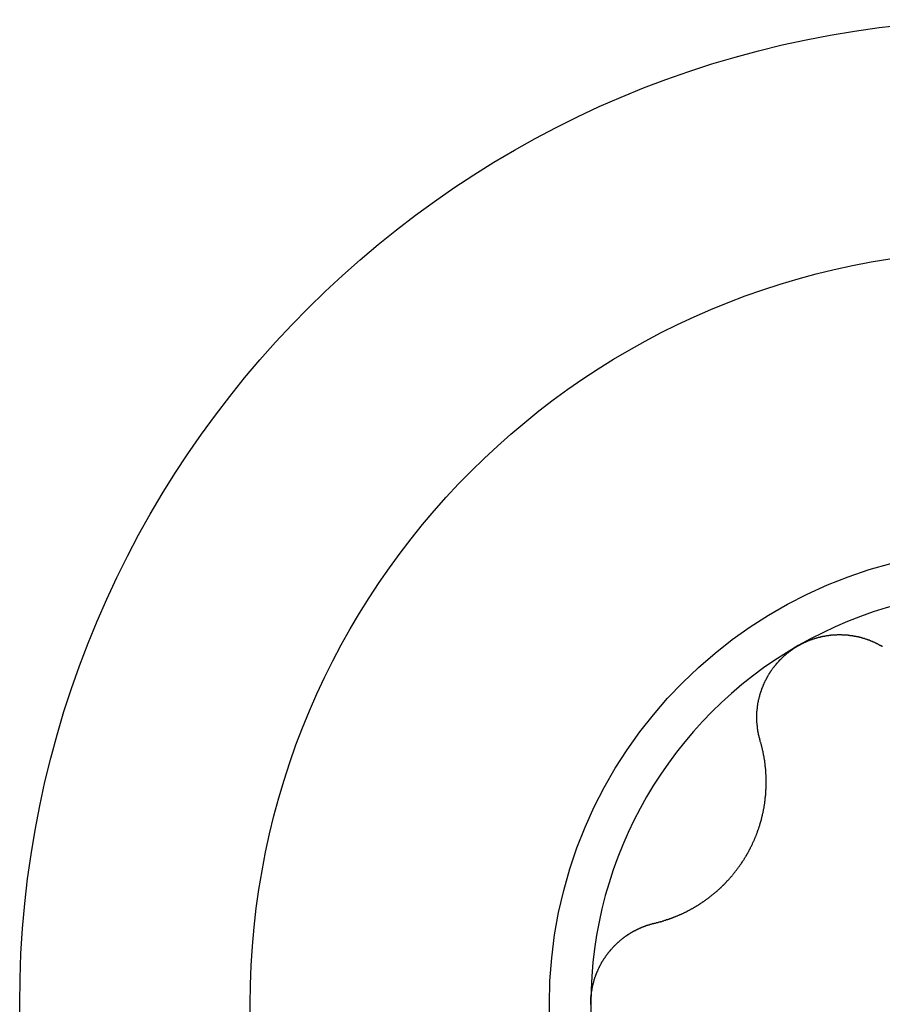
# Model space of a CAD drawing. Extents: x 1107 to 4046, y 937 to 3355.
# Tile 307 of 656: x 1147.21 to 1151.33, y 2390.21 to 2394.91. Entities that reach past the tile are written whole.
import ezdxf

# ---------------------------------------------------------------- set-up
doc = ezdxf.new("R2010")
doc.units = 0
doc.layers.add('KF_VIDA_L___C_RIGHT', color=7, linetype='CONTINUOUS')

# ---------------------------------------------------------------- blocks, each defined once
blk = doc.blocks.new('KF_VIDA_L___C_RIGHT')
at = {"layer": 'KF_VIDA_L___C_RIGHT'}
for points in [[(-435.785, 702.712, 0), (-435.783, 702.713, 0), (-435.781, 702.714, 0), (-435.779, 702.715, 0), (-435.777, 702.716, 0), (-435.775, 702.717, 0), (-435.773, 702.718, 0), (-435.772, 702.719, 0), (-435.77, 702.72, 0), (-435.768, 702.721, 0), (-435.766, 702.722, 0), (-435.764, 702.723, 0), (-435.762, 702.724, 0), (-435.76, 702.725, 0), (-435.758, 702.726, 0), (-435.756, 702.727, 0), (-435.754, 702.728, 0), (-435.752, 702.729, 0), (-435.75, 702.729, 0), (-435.749, 702.73, 0), (-435.747, 702.731, 0), (-435.745, 702.732, 0), (-435.743, 702.733, 0), (-435.741, 702.734, 0), (-435.739, 702.735, 0), (-435.737, 702.735, 0), (-435.735, 702.736, 0), (-435.733, 702.737, 0), (-435.731, 702.738, 0), (-435.729, 702.739, 0), (-435.727, 702.739, 0), (-435.725, 702.74, 0), (-435.723, 702.741, 0), (-435.721, 702.741, 0), (-435.719, 702.742, 0), (-435.717, 702.743, 0), (-435.714, 702.744, 0), (-435.712, 702.744, 0), (-435.71, 702.745, 0), (-435.708, 702.746, 0), (-435.706, 702.746, 0), (-435.704, 702.747, 0), (-435.702, 702.748, 0), (-435.7, 702.748, 0), (-435.698, 702.749, 0), (-435.696, 702.749, 0), (-435.694, 702.75, 0), (-435.692, 702.751, 0), (-435.69, 702.751, 0), (-435.688, 702.752, 0), (-435.685, 702.752, 0), (-435.683, 702.753, 0), (-435.681, 702.753, 0), (-435.679, 702.754, 0), (-435.677, 702.754, 0), (-435.675, 702.755, 0), (-435.673, 702.755, 0), (-435.671, 702.756, 0), (-435.669, 702.756, 0), (-435.667, 702.757, 0), (-435.664, 702.757, 0), (-435.662, 702.757, 0), (-435.66, 702.758, 0), (-435.658, 702.758, 0), (-435.656, 702.759, 0), (-435.654, 702.759, 0), (-435.652, 702.759, 0), (-435.649, 702.76, 0), (-435.647, 702.76, 0), (-435.645, 702.76, 0), (-435.643, 702.761, 0), (-435.641, 702.761, 0), (-435.639, 702.761, 0), (-435.637, 702.762, 0), (-435.635, 702.762, 0), (-435.632, 702.762, 0), (-435.63, 702.762, 0), (-435.628, 702.763, 0), (-435.626, 702.763, 0), (-435.624, 702.763, 0), (-435.622, 702.763, 0), (-435.619, 702.763, 0), (-435.617, 702.764, 0), (-435.615, 702.764, 0), (-435.613, 702.764, 0), (-435.611, 702.764, 0), (-435.609, 702.764, 0), (-435.607, 702.764, 0), (-435.604, 702.764, 0), (-435.602, 702.764, 0), (-435.6, 702.764, 0), (-435.598, 702.765, 0), (-435.596, 702.765, 0), (-435.594, 702.765, 0), (-435.592, 702.765, 0), (-435.589, 702.765, 0), (-435.587, 702.765, 0), (-435.585, 702.765, 0), (-435.583, 702.765, 0), (-435.581, 702.765, 0), (-435.579, 702.765, 0), (-435.577, 702.764, 0), (-435.574, 702.764, 0), (-435.572, 702.764, 0), (-435.57, 702.764, 0), (-435.568, 702.764, 0), (-435.566, 702.764, 0), (-435.564, 702.764, 0), (-435.562, 702.764, 0), (-435.56, 702.764, 0), (-435.557, 702.763, 0), (-435.555, 702.763, 0), (-435.553, 702.763, 0), (-435.551, 702.763, 0), (-435.549, 702.763, 0), (-435.547, 702.762, 0), (-435.545, 702.762, 0), (-435.543, 702.762, 0), (-435.541, 702.762, 0), (-435.538, 702.761, 0), (-435.536, 702.761, 0), (-435.534, 702.761, 0), (-435.532, 702.761, 0), (-435.53, 702.76, 0), (-435.528, 702.76, 0), (-435.526, 702.76, 0), (-435.524, 702.759, 0), (-435.522, 702.759, 0), (-435.52, 702.759, 0), (-435.518, 702.758, 0), (-435.516, 702.758, 0), (-435.514, 702.758, 0), (-435.512, 702.757, 0), (-435.51, 702.757, 0), (-435.507, 702.756, 0), (-435.505, 702.756, 0), (-435.503, 702.755, 0), (-435.501, 702.755, 0), (-435.499, 702.755, 0), (-435.497, 702.754, 0), (-435.495, 702.754, 0), (-435.493, 702.753, 0), (-435.491, 702.753, 0), (-435.489, 702.752, 0), (-435.487, 702.752, 0), (-435.485, 702.751, 0), (-435.483, 702.751, 0), (-435.481, 702.75, 0), (-435.479, 702.749, 0), (-435.477, 702.749, 0), (-435.476, 702.748, 0), (-435.474, 702.748, 0), (-435.472, 702.747, 0), (-435.47, 702.747, 0), (-435.468, 702.746, 0), (-435.466, 702.745, 0), (-435.464, 702.745, 0), (-435.462, 702.744, 0), (-435.46, 702.743, 0), (-435.458, 702.743, 0), (-435.456, 702.742, 0), (-435.454, 702.742, 0), (-435.453, 702.741, 0), (-435.451, 702.74, 0), (-435.449, 702.739, 0), (-435.447, 702.739, 0), (-435.445, 702.738, 0), (-435.443, 702.737, 0), (-435.441, 702.737, 0), (-435.44, 702.736, 0), (-435.438, 702.735, 0), (-435.436, 702.734, 0), (-435.434, 702.734, 0), (-435.432, 702.733, 0), (-435.431, 702.732, 0), (-435.429, 702.731, 0), (-435.427, 702.73, 0), (-435.425, 702.73, 0), (-435.423, 702.729, 0), (-435.422, 702.728, 0), (-435.42, 702.727, 0), (-435.418, 702.726, 0), (-435.416, 702.726, 0), (-435.414, 702.725, 0), (-435.413, 702.724, 0), (-435.411, 702.723, 0), (-435.409, 702.722, 0), (-435.407, 702.721, 0), (-435.406, 702.72, 0), (-435.404, 702.719, 0), (-435.402, 702.718, 0), (-435.4, 702.717, 0), (-435.399, 702.716, 0), (-435.397, 702.715, 0), (-435.395, 702.715, 0), (-435.393, 702.714, 0), (-435.392, 702.713, 0), (-435.39, 702.712, 0), (-435.388, 702.711, 0), (-435.387, 702.71, 0), (-435.385, 702.709, 0), (-435.383, 702.708, 0)], [(-435.966, 702.257, 0), (-435.967, 702.259, 0), (-435.967, 702.261, 0), (-435.968, 702.263, 0), (-435.968, 702.265, 0), (-435.969, 702.267, 0), (-435.969, 702.269, 0), (-435.97, 702.27, 0), (-435.97, 702.272, 0), (-435.971, 702.274, 0), (-435.971, 702.276, 0), (-435.972, 702.278, 0), (-435.972, 702.28, 0), (-435.973, 702.282, 0), (-435.973, 702.284, 0), (-435.974, 702.286, 0), (-435.974, 702.288, 0), (-435.974, 702.29, 0), (-435.975, 702.292, 0), (-435.975, 702.294, 0), (-435.976, 702.296, 0), (-435.976, 702.298, 0), (-435.976, 702.3, 0), (-435.977, 702.302, 0), (-435.977, 702.303, 0), (-435.977, 702.305, 0), (-435.978, 702.307, 0), (-435.978, 702.309, 0), (-435.978, 702.311, 0), (-435.979, 702.313, 0), (-435.979, 702.315, 0), (-435.979, 702.317, 0), (-435.979, 702.319, 0), (-435.98, 702.321, 0), (-435.98, 702.323, 0), (-435.98, 702.325, 0), (-435.98, 702.327, 0), (-435.98, 702.329, 0), (-435.981, 702.331, 0), (-435.981, 702.333, 0), (-435.981, 702.335, 0), (-435.981, 702.337, 0), (-435.981, 702.339, 0), (-435.981, 702.341, 0), (-435.982, 702.343, 0), (-435.982, 702.345, 0), (-435.982, 702.347, 0), (-435.982, 702.349, 0), (-435.982, 702.351, 0), (-435.982, 702.353, 0), (-435.982, 702.355, 0), (-435.982, 702.357, 0), (-435.982, 702.359, 0), (-435.982, 702.361, 0), (-435.982, 702.363, 0), (-435.983, 702.365, 0), (-435.983, 702.367, 0), (-435.983, 702.369, 0), (-435.983, 702.371, 0), (-435.983, 702.373, 0), (-435.983, 702.375, 0), (-435.983, 702.377, 0), (-435.982, 702.379, 0), (-435.982, 702.381, 0), (-435.982, 702.383, 0), (-435.982, 702.385, 0), (-435.982, 702.387, 0), (-435.982, 702.389, 0), (-435.982, 702.391, 0), (-435.982, 702.393, 0), (-435.982, 702.395, 0), (-435.982, 702.397, 0), (-435.982, 702.399, 0), (-435.981, 702.4, 0), (-435.981, 702.402, 0), (-435.981, 702.404, 0), (-435.981, 702.406, 0), (-435.981, 702.408, 0), (-435.981, 702.41, 0), (-435.98, 702.412, 0), (-435.98, 702.414, 0), (-435.98, 702.416, 0), (-435.98, 702.418, 0), (-435.979, 702.42, 0), (-435.979, 702.422, 0), (-435.979, 702.424, 0), (-435.979, 702.426, 0), (-435.978, 702.428, 0), (-435.978, 702.43, 0), (-435.978, 702.432, 0), (-435.977, 702.434, 0), (-435.977, 702.436, 0), (-435.977, 702.438, 0), (-435.976, 702.44, 0), (-435.976, 702.442, 0), (-435.976, 702.444, 0), (-435.975, 702.446, 0), (-435.975, 702.447, 0), (-435.974, 702.449, 0), (-435.974, 702.451, 0), (-435.974, 702.453, 0), (-435.973, 702.455, 0), (-435.973, 702.457, 0), (-435.972, 702.459, 0), (-435.972, 702.461, 0), (-435.971, 702.463, 0), (-435.971, 702.465, 0), (-435.97, 702.467, 0), (-435.97, 702.469, 0), (-435.969, 702.471, 0), (-435.969, 702.473, 0), (-435.968, 702.475, 0), (-435.968, 702.477, 0), (-435.967, 702.479, 0), (-435.966, 702.481, 0), (-435.966, 702.483, 0), (-435.965, 702.485, 0), (-435.965, 702.487, 0), (-435.964, 702.489, 0), (-435.963, 702.491, 0), (-435.963, 702.493, 0), (-435.962, 702.495, 0), (-435.961, 702.497, 0), (-435.961, 702.499, 0), (-435.96, 702.501, 0), (-435.959, 702.503, 0), (-435.959, 702.505, 0), (-435.958, 702.507, 0), (-435.957, 702.509, 0), (-435.956, 702.511, 0), (-435.956, 702.513, 0), (-435.955, 702.515, 0), (-435.954, 702.516, 0), (-435.953, 702.518, 0), (-435.953, 702.52, 0), (-435.952, 702.522, 0), (-435.951, 702.524, 0), (-435.95, 702.526, 0), (-435.949, 702.528, 0), (-435.948, 702.53, 0), (-435.948, 702.532, 0), (-435.947, 702.534, 0), (-435.946, 702.536, 0), (-435.945, 702.538, 0), (-435.944, 702.54, 0), (-435.943, 702.542, 0), (-435.942, 702.544, 0), (-435.941, 702.545, 0), (-435.94, 702.547, 0), (-435.939, 702.549, 0), (-435.938, 702.551, 0), (-435.937, 702.553, 0), (-435.936, 702.555, 0), (-435.935, 702.557, 0), (-435.934, 702.559, 0), (-435.933, 702.561, 0), (-435.932, 702.562, 0), (-435.931, 702.564, 0), (-435.93, 702.566, 0), (-435.929, 702.568, 0), (-435.928, 702.57, 0), (-435.927, 702.572, 0), (-435.926, 702.574, 0), (-435.925, 702.575, 0), (-435.924, 702.577, 0), (-435.923, 702.579, 0), (-435.921, 702.581, 0), (-435.92, 702.583, 0), (-435.919, 702.585, 0), (-435.918, 702.586, 0), (-435.917, 702.588, 0), (-435.916, 702.59, 0), (-435.914, 702.592, 0), (-435.913, 702.593, 0), (-435.912, 702.595, 0), (-435.911, 702.597, 0), (-435.909, 702.599, 0), (-435.908, 702.601, 0), (-435.907, 702.602, 0), (-435.906, 702.604, 0), (-435.904, 702.606, 0), (-435.903, 702.607, 0), (-435.902, 702.609, 0), (-435.9, 702.611, 0), (-435.899, 702.613, 0), (-435.898, 702.614, 0), (-435.896, 702.616, 0), (-435.895, 702.618, 0), (-435.894, 702.619, 0), (-435.892, 702.621, 0), (-435.891, 702.623, 0), (-435.889, 702.624, 0), (-435.888, 702.626, 0), (-435.887, 702.628, 0), (-435.885, 702.629, 0), (-435.884, 702.631, 0), (-435.882, 702.632, 0), (-435.881, 702.634, 0), (-435.879, 702.636, 0), (-435.878, 702.637, 0), (-435.877, 702.639, 0), (-435.875, 702.64, 0), (-435.874, 702.642, 0), (-435.872, 702.644, 0), (-435.871, 702.645, 0), (-435.869, 702.647, 0), (-435.868, 702.648, 0), (-435.866, 702.65, 0), (-435.864, 702.651, 0), (-435.863, 702.653, 0), (-435.861, 702.654, 0), (-435.86, 702.656, 0), (-435.858, 702.657, 0), (-435.857, 702.659, 0), (-435.855, 702.66, 0), (-435.853, 702.662, 0), (-435.852, 702.663, 0), (-435.85, 702.665, 0), (-435.849, 702.666, 0), (-435.847, 702.667, 0), (-435.845, 702.669, 0), (-435.844, 702.67, 0), (-435.842, 702.672, 0), (-435.84, 702.673, 0), (-435.839, 702.674, 0), (-435.837, 702.676, 0), (-435.835, 702.677, 0), (-435.834, 702.678, 0), (-435.832, 702.68, 0), (-435.83, 702.681, 0), (-435.829, 702.682, 0), (-435.827, 702.684, 0), (-435.825, 702.685, 0), (-435.824, 702.686, 0), (-435.822, 702.688, 0), (-435.82, 702.689, 0), (-435.818, 702.69, 0), (-435.817, 702.691, 0), (-435.815, 702.693, 0), (-435.813, 702.694, 0), (-435.811, 702.695, 0), (-435.81, 702.696, 0), (-435.808, 702.698, 0), (-435.806, 702.699, 0), (-435.804, 702.7, 0), (-435.803, 702.701, 0), (-435.801, 702.702, 0), (-435.799, 702.703, 0), (-435.797, 702.704, 0), (-435.795, 702.706, 0), (-435.794, 702.707, 0), (-435.792, 702.708, 0), (-435.79, 702.709, 0), (-435.788, 702.71, 0), (-435.786, 702.711, 0), (-435.785, 702.712, 0)], [(-436.47, 701.387, 0), (-436.468, 701.388, 0), (-436.466, 701.388, 0), (-436.463, 701.389, 0), (-436.461, 701.39, 0), (-436.459, 701.39, 0), (-436.456, 701.391, 0), (-436.454, 701.391, 0), (-436.452, 701.392, 0), (-436.449, 701.393, 0), (-436.447, 701.393, 0), (-436.445, 701.394, 0), (-436.442, 701.394, 0), (-436.44, 701.395, 0), (-436.438, 701.396, 0), (-436.436, 701.396, 0), (-436.433, 701.397, 0), (-436.431, 701.398, 0), (-436.429, 701.399, 0), (-436.426, 701.399, 0), (-436.424, 701.4, 0), (-436.422, 701.401, 0), (-436.419, 701.401, 0), (-436.417, 701.402, 0), (-436.415, 701.403, 0), (-436.413, 701.404, 0), (-436.41, 701.404, 0), (-436.408, 701.405, 0), (-436.406, 701.406, 0), (-436.403, 701.407, 0), (-436.401, 701.407, 0), (-436.399, 701.408, 0), (-436.397, 701.409, 0), (-436.394, 701.41, 0), (-436.392, 701.411, 0), (-436.39, 701.411, 0), (-436.388, 701.412, 0), (-436.385, 701.413, 0), (-436.383, 701.414, 0), (-436.381, 701.415, 0), (-436.379, 701.416, 0), (-436.377, 701.417, 0), (-436.374, 701.417, 0), (-436.372, 701.418, 0), (-436.37, 701.419, 0), (-436.368, 701.42, 0), (-436.366, 701.421, 0), (-436.363, 701.422, 0), (-436.361, 701.423, 0), (-436.359, 701.424, 0), (-436.357, 701.425, 0), (-436.355, 701.426, 0), (-436.352, 701.427, 0), (-436.35, 701.427, 0), (-436.348, 701.428, 0), (-436.346, 701.429, 0), (-436.344, 701.43, 0), (-436.342, 701.431, 0), (-436.34, 701.432, 0), (-436.337, 701.433, 0), (-436.335, 701.434, 0), (-436.333, 701.435, 0), (-436.331, 701.436, 0), (-436.329, 701.437, 0), (-436.327, 701.438, 0), (-436.325, 701.439, 0), (-436.323, 701.44, 0), (-436.32, 701.441, 0), (-436.318, 701.442, 0), (-436.316, 701.444, 0), (-436.314, 701.445, 0), (-436.312, 701.446, 0), (-436.31, 701.447, 0), (-436.308, 701.448, 0), (-436.306, 701.449, 0), (-436.304, 701.45, 0), (-436.302, 701.451, 0), (-436.299, 701.452, 0), (-436.297, 701.454, 0), (-436.295, 701.455, 0), (-436.293, 701.456, 0), (-436.291, 701.457, 0), (-436.289, 701.458, 0), (-436.287, 701.459, 0), (-436.285, 701.461, 0), (-436.283, 701.462, 0), (-436.28, 701.463, 0), (-436.278, 701.464, 0), (-436.276, 701.466, 0), (-436.274, 701.467, 0), (-436.272, 701.468, 0), (-436.27, 701.469, 0), (-436.268, 701.471, 0), (-436.266, 701.472, 0), (-436.263, 701.473, 0), (-436.261, 701.475, 0), (-436.259, 701.476, 0), (-436.257, 701.477, 0), (-436.255, 701.479, 0), (-436.253, 701.48, 0), (-436.251, 701.481, 0), (-436.249, 701.483, 0), (-436.247, 701.484, 0), (-436.244, 701.486, 0), (-436.242, 701.487, 0), (-436.24, 701.489, 0), (-436.238, 701.49, 0), (-436.236, 701.491, 0), (-436.234, 701.493, 0), (-436.232, 701.494, 0), (-436.23, 701.496, 0), (-436.228, 701.497, 0), (-436.226, 701.499, 0), (-436.224, 701.5, 0), (-436.221, 701.502, 0), (-436.219, 701.503, 0), (-436.217, 701.505, 0), (-436.215, 701.506, 0), (-436.213, 701.508, 0), (-436.211, 701.509, 0), (-436.209, 701.511, 0), (-436.207, 701.513, 0), (-436.205, 701.514, 0), (-436.203, 701.516, 0), (-436.201, 701.517, 0), (-436.199, 701.519, 0), (-436.197, 701.521, 0), (-436.195, 701.522, 0), (-436.193, 701.524, 0), (-436.191, 701.525, 0), (-436.189, 701.527, 0), (-436.187, 701.529, 0), (-436.185, 701.53, 0), (-436.183, 701.532, 0), (-436.181, 701.534, 0), (-436.179, 701.536, 0), (-436.177, 701.537, 0), (-436.175, 701.539, 0), (-436.173, 701.541, 0), (-436.171, 701.542, 0), (-436.169, 701.544, 0), (-436.167, 701.546, 0), (-436.165, 701.548, 0), (-436.163, 701.549, 0), (-436.161, 701.551, 0), (-436.159, 701.553, 0), (-436.157, 701.555, 0), (-436.155, 701.557, 0), (-436.153, 701.558, 0), (-436.151, 701.56, 0), (-436.149, 701.562, 0), (-436.148, 701.564, 0), (-436.146, 701.566, 0), (-436.144, 701.568, 0), (-436.142, 701.569, 0), (-436.14, 701.571, 0), (-436.138, 701.573, 0), (-436.136, 701.575, 0), (-436.134, 701.577, 0), (-436.133, 701.579, 0), (-436.131, 701.581, 0), (-436.129, 701.583, 0), (-436.127, 701.585, 0), (-436.125, 701.587, 0), (-436.123, 701.589, 0), (-436.122, 701.591, 0), (-436.12, 701.592, 0), (-436.118, 701.594, 0), (-436.116, 701.596, 0), (-436.115, 701.598, 0), (-436.113, 701.6, 0), (-436.111, 701.602, 0), (-436.109, 701.604, 0), (-436.108, 701.606, 0), (-436.106, 701.608, 0), (-436.104, 701.61, 0), (-436.102, 701.612, 0), (-436.101, 701.614, 0), (-436.099, 701.616, 0), (-436.097, 701.618, 0), (-436.096, 701.621, 0), (-436.094, 701.623, 0), (-436.092, 701.625, 0), (-436.091, 701.627, 0), (-436.089, 701.629, 0), (-436.087, 701.631, 0), (-436.086, 701.633, 0), (-436.084, 701.635, 0), (-436.082, 701.637, 0), (-436.081, 701.639, 0), (-436.079, 701.641, 0), (-436.078, 701.643, 0), (-436.076, 701.645, 0), (-436.074, 701.648, 0), (-436.073, 701.65, 0), (-436.071, 701.652, 0), (-436.07, 701.654, 0), (-436.068, 701.656, 0), (-436.067, 701.658, 0), (-436.065, 701.66, 0), (-436.064, 701.662, 0), (-436.062, 701.665, 0), (-436.061, 701.667, 0), (-436.059, 701.669, 0), (-436.058, 701.671, 0), (-436.056, 701.673, 0), (-436.055, 701.675, 0), (-436.053, 701.677, 0), (-436.052, 701.68, 0), (-436.05, 701.682, 0), (-436.049, 701.684, 0), (-436.048, 701.686, 0), (-436.046, 701.688, 0), (-436.045, 701.69, 0), (-436.043, 701.693, 0), (-436.042, 701.695, 0), (-436.041, 701.697, 0), (-436.039, 701.699, 0), (-436.038, 701.701, 0), (-436.037, 701.704, 0), (-436.035, 701.706, 0), (-436.034, 701.708, 0), (-436.033, 701.71, 0), (-436.031, 701.712, 0), (-436.03, 701.715, 0), (-436.029, 701.717, 0), (-436.028, 701.719, 0), (-436.026, 701.721, 0), (-436.025, 701.723, 0), (-436.024, 701.726, 0), (-436.023, 701.728, 0), (-436.021, 701.73, 0), (-436.02, 701.732, 0), (-436.019, 701.735, 0), (-436.018, 701.737, 0), (-436.017, 701.739, 0), (-436.015, 701.742, 0), (-436.014, 701.744, 0), (-436.013, 701.746, 0), (-436.012, 701.748, 0), (-436.011, 701.751, 0), (-436.01, 701.753, 0), (-436.008, 701.755, 0), (-436.007, 701.758, 0), (-436.006, 701.76, 0), (-436.005, 701.763, 0), (-436.004, 701.765, 0), (-436.003, 701.767, 0), (-436.002, 701.77, 0), (-436.001, 701.772, 0), (-436, 701.774, 0), (-435.998, 701.777, 0), (-435.997, 701.779, 0), (-435.996, 701.782, 0), (-435.995, 701.784, 0), (-435.994, 701.786, 0), (-435.993, 701.789, 0), (-435.992, 701.791, 0), (-435.991, 701.794, 0), (-435.99, 701.796, 0), (-435.989, 701.799, 0), (-435.988, 701.801, 0), (-435.987, 701.803, 0), (-435.986, 701.806, 0), (-435.985, 701.808, 0), (-435.984, 701.811, 0), (-435.983, 701.813, 0), (-435.982, 701.816, 0), (-435.981, 701.818, 0), (-435.98, 701.821, 0), (-435.98, 701.823, 0), (-435.979, 701.826, 0), (-435.978, 701.828, 0), (-435.977, 701.831, 0), (-435.976, 701.833, 0), (-435.975, 701.836, 0), (-435.974, 701.838, 0), (-435.973, 701.841, 0), (-435.973, 701.843, 0), (-435.972, 701.846, 0), (-435.971, 701.848, 0), (-435.97, 701.851, 0), (-435.969, 701.853, 0), (-435.968, 701.856, 0), (-435.968, 701.858, 0), (-435.967, 701.861, 0), (-435.966, 701.864, 0), (-435.965, 701.866, 0), (-435.965, 701.869, 0), (-435.964, 701.871, 0), (-435.963, 701.874, 0), (-435.962, 701.876, 0), (-435.962, 701.879, 0), (-435.961, 701.881, 0), (-435.96, 701.884, 0), (-435.96, 701.887, 0), (-435.959, 701.889, 0), (-435.958, 701.892, 0), (-435.958, 701.894, 0), (-435.957, 701.897, 0), (-435.957, 701.899, 0), (-435.956, 701.902, 0), (-435.955, 701.904, 0), (-435.955, 701.907, 0), (-435.954, 701.91, 0), (-435.954, 701.912, 0), (-435.953, 701.915, 0), (-435.952, 701.917, 0), (-435.952, 701.92, 0), (-435.951, 701.923, 0), (-435.951, 701.925, 0), (-435.95, 701.928, 0), (-435.95, 701.93, 0), (-435.949, 701.933, 0), (-435.949, 701.935, 0), (-435.948, 701.938, 0), (-435.948, 701.941, 0), (-435.948, 701.943, 0), (-435.947, 701.946, 0), (-435.947, 701.948, 0), (-435.946, 701.951, 0), (-435.946, 701.953, 0), (-435.946, 701.956, 0), (-435.945, 701.959, 0), (-435.945, 701.961, 0), (-435.944, 701.964, 0), (-435.944, 701.966, 0), (-435.944, 701.969, 0), (-435.943, 701.971, 0), (-435.943, 701.974, 0), (-435.943, 701.976, 0), (-435.942, 701.979, 0), (-435.942, 701.982, 0), (-435.942, 701.984, 0), (-435.942, 701.987, 0), (-435.941, 701.989, 0), (-435.941, 701.992, 0), (-435.941, 701.994, 0), (-435.941, 701.997, 0), (-435.94, 701.999, 0), (-435.94, 702.002, 0), (-435.94, 702.004, 0), (-435.94, 702.007, 0), (-435.94, 702.01, 0), (-435.939, 702.012, 0), (-435.939, 702.015, 0), (-435.939, 702.017, 0), (-435.939, 702.02, 0), (-435.939, 702.022, 0), (-435.939, 702.025, 0), (-435.938, 702.027, 0), (-435.938, 702.03, 0), (-435.938, 702.032, 0), (-435.938, 702.035, 0), (-435.938, 702.037, 0), (-435.938, 702.04, 0), (-435.938, 702.042, 0), (-435.938, 702.045, 0), (-435.938, 702.047, 0), (-435.938, 702.049, 0), (-435.938, 702.052, 0), (-435.938, 702.054, 0), (-435.938, 702.057, 0), (-435.938, 702.059, 0), (-435.938, 702.062, 0), (-435.938, 702.064, 0), (-435.938, 702.067, 0), (-435.938, 702.069, 0), (-435.938, 702.071, 0), (-435.938, 702.074, 0), (-435.938, 702.076, 0), (-435.938, 702.079, 0), (-435.938, 702.081, 0), (-435.938, 702.083, 0), (-435.938, 702.086, 0), (-435.938, 702.088, 0), (-435.938, 702.091, 0), (-435.938, 702.093, 0), (-435.938, 702.095, 0), (-435.939, 702.098, 0), (-435.939, 702.1, 0), (-435.939, 702.102, 0), (-435.939, 702.105, 0), (-435.939, 702.107, 0), (-435.939, 702.109, 0), (-435.94, 702.112, 0), (-435.94, 702.114, 0), (-435.94, 702.116, 0), (-435.94, 702.119, 0), (-435.94, 702.121, 0), (-435.94, 702.123, 0), (-435.941, 702.126, 0), (-435.941, 702.128, 0), (-435.941, 702.13, 0), (-435.941, 702.133, 0), (-435.942, 702.135, 0), (-435.942, 702.137, 0), (-435.942, 702.14, 0), (-435.942, 702.142, 0), (-435.943, 702.145, 0), (-435.943, 702.147, 0), (-435.943, 702.149, 0), (-435.944, 702.152, 0), (-435.944, 702.154, 0), (-435.944, 702.156, 0), (-435.945, 702.159, 0), (-435.945, 702.161, 0), (-435.945, 702.163, 0), (-435.946, 702.166, 0), (-435.946, 702.168, 0), (-435.946, 702.17, 0), (-435.947, 702.173, 0), (-435.947, 702.175, 0), (-435.948, 702.178, 0), (-435.948, 702.18, 0), (-435.948, 702.182, 0), (-435.949, 702.185, 0), (-435.949, 702.187, 0), (-435.95, 702.189, 0), (-435.95, 702.192, 0), (-435.951, 702.194, 0), (-435.951, 702.196, 0), (-435.952, 702.199, 0), (-435.952, 702.201, 0), (-435.953, 702.203, 0), (-435.953, 702.206, 0), (-435.954, 702.208, 0), (-435.954, 702.21, 0), (-435.955, 702.213, 0), (-435.955, 702.215, 0), (-435.956, 702.217, 0), (-435.956, 702.22, 0), (-435.957, 702.222, 0), (-435.957, 702.225, 0), (-435.958, 702.227, 0), (-435.959, 702.229, 0), (-435.959, 702.232, 0), (-435.96, 702.234, 0), (-435.96, 702.236, 0), (-435.961, 702.239, 0), (-435.962, 702.241, 0), (-435.962, 702.243, 0), (-435.963, 702.246, 0), (-435.964, 702.248, 0), (-435.964, 702.25, 0), (-435.965, 702.252, 0), (-435.966, 702.255, 0), (-435.966, 702.257, 0)], [(-436.775, 701.003, 0), (-436.775, 701.006, 0), (-436.775, 701.008, 0), (-436.775, 701.01, 0), (-436.775, 701.012, 0), (-436.775, 701.014, 0), (-436.775, 701.016, 0), (-436.775, 701.018, 0), (-436.775, 701.02, 0), (-436.774, 701.022, 0), (-436.774, 701.025, 0), (-436.774, 701.027, 0), (-436.774, 701.029, 0), (-436.774, 701.031, 0), (-436.774, 701.033, 0), (-436.774, 701.035, 0), (-436.773, 701.037, 0), (-436.773, 701.039, 0), (-436.773, 701.042, 0), (-436.773, 701.044, 0), (-436.773, 701.046, 0), (-436.772, 701.048, 0), (-436.772, 701.05, 0), (-436.772, 701.052, 0), (-436.772, 701.054, 0), (-436.771, 701.056, 0), (-436.771, 701.059, 0), (-436.771, 701.061, 0), (-436.77, 701.063, 0), (-436.77, 701.065, 0), (-436.77, 701.067, 0), (-436.769, 701.069, 0), (-436.769, 701.071, 0), (-436.768, 701.073, 0), (-436.768, 701.076, 0), (-436.768, 701.078, 0), (-436.767, 701.08, 0), (-436.767, 701.082, 0), (-436.766, 701.084, 0), (-436.766, 701.086, 0), (-436.765, 701.088, 0), (-436.765, 701.09, 0), (-436.765, 701.092, 0), (-436.764, 701.095, 0), (-436.764, 701.097, 0), (-436.763, 701.099, 0), (-436.762, 701.101, 0), (-436.762, 701.103, 0), (-436.761, 701.105, 0), (-436.761, 701.107, 0), (-436.76, 701.109, 0), (-436.76, 701.111, 0), (-436.759, 701.113, 0), (-436.758, 701.115, 0), (-436.758, 701.118, 0), (-436.757, 701.12, 0), (-436.757, 701.122, 0), (-436.756, 701.124, 0), (-436.755, 701.126, 0), (-436.755, 701.128, 0), (-436.754, 701.13, 0), (-436.753, 701.132, 0), (-436.752, 701.134, 0), (-436.752, 701.136, 0), (-436.751, 701.138, 0), (-436.75, 701.14, 0), (-436.749, 701.142, 0), (-436.749, 701.144, 0), (-436.748, 701.146, 0), (-436.747, 701.148, 0), (-436.746, 701.15, 0), (-436.746, 701.152, 0), (-436.745, 701.154, 0), (-436.744, 701.156, 0), (-436.743, 701.158, 0), (-436.742, 701.16, 0), (-436.741, 701.162, 0), (-436.74, 701.164, 0), (-436.74, 701.166, 0), (-436.739, 701.168, 0), (-436.738, 701.17, 0), (-436.737, 701.172, 0), (-436.736, 701.174, 0), (-436.735, 701.176, 0), (-436.734, 701.178, 0), (-436.733, 701.18, 0), (-436.732, 701.182, 0), (-436.731, 701.184, 0), (-436.73, 701.185, 0), (-436.729, 701.187, 0), (-436.728, 701.189, 0), (-436.727, 701.191, 0), (-436.726, 701.193, 0), (-436.725, 701.195, 0), (-436.724, 701.197, 0), (-436.723, 701.199, 0), (-436.722, 701.201, 0), (-436.721, 701.202, 0), (-436.72, 701.204, 0), (-436.719, 701.206, 0), (-436.717, 701.208, 0), (-436.716, 701.21, 0), (-436.715, 701.212, 0), (-436.714, 701.213, 0), (-436.713, 701.215, 0), (-436.712, 701.217, 0), (-436.711, 701.219, 0), (-436.709, 701.22, 0), (-436.708, 701.222, 0), (-436.707, 701.224, 0), (-436.706, 701.226, 0), (-436.705, 701.227, 0), (-436.703, 701.229, 0), (-436.702, 701.231, 0), (-436.701, 701.233, 0), (-436.7, 701.234, 0), (-436.699, 701.236, 0), (-436.697, 701.238, 0), (-436.696, 701.24, 0), (-436.695, 701.241, 0), (-436.693, 701.243, 0), (-436.692, 701.245, 0), (-436.691, 701.246, 0), (-436.69, 701.248, 0), (-436.688, 701.249, 0), (-436.687, 701.251, 0), (-436.686, 701.253, 0), (-436.684, 701.254, 0), (-436.683, 701.256, 0), (-436.682, 701.258, 0), (-436.68, 701.259, 0), (-436.679, 701.261, 0), (-436.678, 701.262, 0), (-436.676, 701.264, 0), (-436.675, 701.265, 0), (-436.673, 701.267, 0), (-436.672, 701.269, 0), (-436.671, 701.27, 0), (-436.669, 701.272, 0), (-436.668, 701.273, 0), (-436.666, 701.275, 0), (-436.665, 701.276, 0), (-436.664, 701.278, 0), (-436.662, 701.279, 0), (-436.661, 701.281, 0), (-436.659, 701.282, 0), (-436.658, 701.283, 0), (-436.656, 701.285, 0), (-436.655, 701.286, 0), (-436.653, 701.288, 0), (-436.652, 701.289, 0), (-436.65, 701.291, 0), (-436.649, 701.292, 0), (-436.647, 701.293, 0), (-436.646, 701.295, 0), (-436.644, 701.296, 0), (-436.643, 701.297, 0), (-436.641, 701.299, 0), (-436.64, 701.3, 0), (-436.638, 701.301, 0), (-436.637, 701.303, 0), (-436.635, 701.304, 0), (-436.634, 701.305, 0), (-436.632, 701.307, 0), (-436.631, 701.308, 0), (-436.629, 701.309, 0), (-436.628, 701.31, 0), (-436.626, 701.312, 0), (-436.625, 701.313, 0), (-436.623, 701.314, 0), (-436.622, 701.315, 0), (-436.62, 701.316, 0), (-436.618, 701.318, 0), (-436.617, 701.319, 0), (-436.615, 701.32, 0), (-436.614, 701.321, 0), (-436.612, 701.322, 0), (-436.611, 701.323, 0), (-436.609, 701.325, 0), (-436.607, 701.326, 0), (-436.606, 701.327, 0), (-436.604, 701.328, 0), (-436.602, 701.329, 0), (-436.601, 701.33, 0), (-436.599, 701.331, 0), (-436.597, 701.332, 0), (-436.596, 701.334, 0), (-436.594, 701.335, 0), (-436.593, 701.336, 0), (-436.591, 701.337, 0), (-436.589, 701.338, 0), (-436.587, 701.339, 0), (-436.586, 701.34, 0), (-436.584, 701.341, 0), (-436.582, 701.342, 0), (-436.581, 701.343, 0), (-436.579, 701.344, 0), (-436.577, 701.345, 0), (-436.576, 701.346, 0), (-436.574, 701.347, 0), (-436.572, 701.348, 0), (-436.57, 701.349, 0), (-436.569, 701.35, 0), (-436.567, 701.351, 0), (-436.565, 701.352, 0), (-436.563, 701.353, 0), (-436.562, 701.353, 0), (-436.56, 701.354, 0), (-436.558, 701.355, 0), (-436.556, 701.356, 0), (-436.554, 701.357, 0), (-436.553, 701.358, 0), (-436.551, 701.359, 0), (-436.549, 701.36, 0), (-436.547, 701.36, 0), (-436.545, 701.361, 0), (-436.544, 701.362, 0), (-436.542, 701.363, 0), (-436.54, 701.364, 0), (-436.538, 701.365, 0), (-436.536, 701.365, 0), (-436.535, 701.366, 0), (-436.533, 701.367, 0), (-436.531, 701.368, 0), (-436.529, 701.368, 0), (-436.527, 701.369, 0), (-436.525, 701.37, 0), (-436.523, 701.371, 0), (-436.522, 701.371, 0), (-436.52, 701.372, 0), (-436.518, 701.373, 0), (-436.516, 701.373, 0), (-436.514, 701.374, 0), (-436.512, 701.375, 0), (-436.51, 701.376, 0), (-436.509, 701.376, 0), (-436.507, 701.377, 0), (-436.505, 701.377, 0), (-436.503, 701.378, 0), (-436.501, 701.379, 0), (-436.499, 701.379, 0), (-436.497, 701.38, 0), (-436.495, 701.38, 0), (-436.493, 701.381, 0), (-436.492, 701.382, 0), (-436.49, 701.382, 0), (-436.488, 701.383, 0), (-436.486, 701.383, 0), (-436.484, 701.384, 0), (-436.482, 701.384, 0), (-436.48, 701.385, 0), (-436.478, 701.385, 0), (-436.476, 701.386, 0), (-436.474, 701.386, 0), (-436.472, 701.387, 0), (-436.47, 701.387, 0)], [(-436.775, 700.999, 0), (-436.775, 701.001, 0), (-436.775, 701.003, 0)]]:
    blk.add_polyline3d(points, dxfattribs=at)
for radius in [4.7, 3.6, 2.1725]:
    blk.add_circle((-434.8, 701), radius, dxfattribs=at)
for start, end in [(59.9008, 119.9008), (119.9008, 179.9008), (179.9008, 239.9008)]:
    blk.add_arc((-434.8, 701), 1.975, start, end, dxfattribs=at)

msp = doc.modelspace()

# ---------------------------------------------------------------- block references
at = {"layer": 'KF_VIDA_L___C_RIGHT'}
msp.add_blockref('KF_VIDA_L___C_RIGHT', (1586.7097, 1689.2132), dxfattribs=at)

doc.saveas('drawing.dxf')
